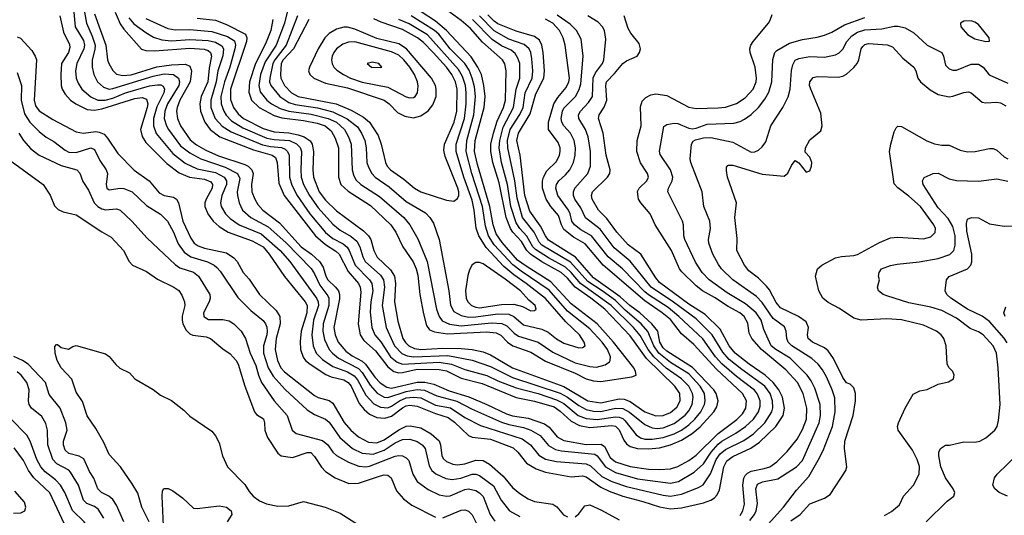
# Model space of a CAD drawing. Header units: inches. Extents: x 1308407 to 1441228, y 959628 to 1036311.
# Tile 362 of 656: x 1364263 to 1369630, y 996325 to 999028. Entities that reach past the tile are written whole.
import ezdxf

# ---------------------------------------------------------------- set-up
doc = ezdxf.new("R2010")
doc.units = ezdxf.units.IN
doc.header["$MEASUREMENT"] = 0
doc.layers.add('B3969', color=7, linetype='Continuous')

msp = doc.modelspace()

# ---------------------------------------------------------------- linework, layer by layer
at = {"layer": 'B3969', "color": 5}
for points, elevation in [([(1364608.4, 999110), (1364626.3, 999010), (1364658.3, 998938.3), (1364673.8, 998890), (1364673.5, 998866.5), (1364657.9, 998810), (1364658.5, 998770), (1364666.3, 998730), (1364686.7, 998690), (1364719.8, 998659.8), (1364750, 998650.1), (1364770, 998653.1), (1364990, 998720.2), (1365050, 998733.1), (1365102.3, 998730), (1365129.5, 998710), (1365133.6, 998690), (1365129.7, 998670), (1365069.5, 998570), (1365053.3, 998530), (1365051.1, 998490), (1365062.8, 998450), (1365073.5, 998430), (1365140.3, 998340.3), (1365190, 998301.1), (1365249.6, 998269.6), (1365383.4, 998223.4), (1365449.8, 998189.8), (1365462.8, 998162.8), (1365449, 998090), (1365449.7, 998069.7), (1365458.6, 998030), (1365477.9, 997990), (1365523, 997950), (1365618.3, 997898.3), (1365712.9, 997812.9), (1365851, 997671), (1365870, 997641.5), (1365899.4, 997579.4), (1365942.7, 997522.7), (1365948.7, 997508.7), (1365947.7, 997470), (1365917.4, 997370), (1365915.1, 997330), (1365924.4, 997284.4), (1365949.7, 997230), (1365968.4, 997208.4), (1366001.5, 997181.5), (1366110, 997125.1), (1366130, 997104.4), (1366173.8, 997033.8), (1366211.7, 996991.7), (1366249.4, 996969.4), (1366270, 996966.7), (1366370, 997000.5), (1366430, 997010.8), (1366470, 997008.1), (1366536.5, 996976.5), (1366646.6, 996946.6), (1366725.2, 996905.2), (1366890, 996832.8), (1366930, 996820.1), (1367010, 996804), (1367049.1, 996789.1), (1367100.8, 996760.8), (1367146.2, 996706.2), (1367183.7, 996683.7), (1367216.4, 996676.4), (1367397.5, 996657.5), (1367411.7, 996650), (1367456, 996590), (1367510, 996558.6), (1367630, 996524), (1367810, 996500.8), (1367855, 996510), (1367939.4, 996560.6), (1367990, 996605.4), (1368032.1, 996670), (1368070, 996712.7), (1368090.8, 996730), (1368167.3, 996772.7), (1368219.9, 996810), (1368262.7, 996850), (1368289.9, 996890.1), (1368299.1, 996920.9), (1368298.7, 996950), (1368285.5, 996985.5), (1368268, 997008), (1368170, 997081.2), (1368090, 997151.7), (1368055, 997190), (1367987, 997287), (1367855.6, 997410), (1367797.7, 997457.7), (1367690, 997527.3), (1367670, 997544.5), (1367548.8, 997668.8), (1367470, 997734.6), (1367380.1, 997850), (1367322.2, 997882.2), (1367286.4, 997910), (1367272.1, 997930), (1367264, 997970), (1367255, 997990), (1367197.1, 998070), (1367184.7, 998110), (1367188.5, 998130), (1367202, 998150), (1367238.3, 998181.7), (1367261.9, 998210), (1367281.7, 998250), (1367291.2, 998290), (1367292.8, 998330), (1367286, 998370), (1367265, 998410), (1367228.5, 998450), (1367217.6, 998470), (1367214.8, 998490), (1367222.3, 998530), (1367230, 998545.1), (1367293.1, 998610), (1367312.7, 998647.3), (1367321.1, 998678.9), (1367335.3, 998830), (1367322.9, 998922.9), (1367297.7, 998970), (1367263.6, 999003.6), (1367193.6, 999053.6)], 3160), ([(1365230, 999036.5), (1365330, 999025.7), (1365390, 999002.4), (1365493.2, 998950), (1365501.5, 998930), (1365499.4, 998910), (1365412.8, 998650), (1365413, 998593), (1365428.2, 998550), (1365454.6, 998514.6), (1365482.6, 998490), (1365590, 998435.5), (1365650, 998415.7), (1365730, 998411.5), (1365781, 998401), (1365814.4, 998390), (1365846.9, 998366.9), (1365856.6, 998350), (1365863.9, 998310), (1365861.5, 998210), (1365865.1, 998170), (1365896.2, 998090), (1365930, 998044), (1365990, 997984.9), (1366136.5, 997876.5), (1366165.2, 997850), (1366177.9, 997830), (1366194.2, 997770), (1366212.3, 997732.3), (1366283.5, 997663.5), (1366305.7, 997630), (1366311, 997590), (1366306.9, 997490), (1366323.9, 997383.9), (1366351.8, 997290), (1366366.7, 997266.7), (1366384.2, 997250), (1366415.1, 997235.1), (1366449, 997229.1), (1366570, 997235.6), (1366670, 997234.7), (1366730, 997229.8), (1366790, 997215.7), (1366830, 997199.4), (1366950.1, 997130), (1367230, 997026.6), (1367360.1, 996950), (1367430, 996937.5), (1367530, 996959.3), (1367557.5, 996957.5), (1367590, 996946.4), (1367670, 996890.1), (1367730, 996868), (1367770, 996868.6), (1367810, 996885.3), (1367845.7, 996914.3), (1367863.8, 996950), (1367861.4, 996990), (1367835, 997030), (1367680.5, 997180.5), (1367590, 997303.6), (1367451.9, 997450), (1367376.3, 997510), (1367290, 997569.3), (1367250, 997618.2), (1367213.7, 997650), (1367110, 997708.3), (1367047.7, 997750), (1367026.8, 997770), (1366997.6, 997817.6), (1366950.5, 997870), (1366938, 997890), (1366915.3, 997950), (1366877.5, 998137.5), (1366842.8, 998250), (1366830.4, 998310), (1366831.6, 998350), (1366845.4, 998410), (1366865.9, 998474.1), (1366899.8, 998550), (1366910.5, 998590), (1366914.5, 998750), (1366907.6, 998787.6), (1366894.5, 998810), (1366785.6, 998905.6), (1366719.7, 998979.7), (1366670, 999024.3), (1366570, 999096.5)], 3280), ([(1364482.3, 999050), (1364501.1, 998961.1), (1364533.7, 998893.7), (1364536.2, 998876.2), (1364528.8, 998850), (1364491.7, 998790), (1364486.9, 998730), (1364489.7, 998669.7), (1364494.1, 998650), (1364510, 998621.2), (1364540.4, 998590), (1364568.8, 998570), (1364630, 998537.9), (1364670, 998534.9), (1364710, 998542.7), (1364890, 998599.1), (1364930, 998603.5), (1364954.1, 998594.1), (1364961.1, 998570), (1364958.6, 998550), (1364921.3, 998430), (1364930.7, 998390.7), (1364950, 998358.1), (1365064.4, 998244.4), (1365132.2, 998192.2), (1365189.2, 998170), (1365270, 998158.9), (1365304.6, 998144.6), (1365314.7, 998130), (1365312.3, 998110), (1365279.3, 998050), (1365271.7, 998030), (1365271.8, 998010), (1365289.2, 997970), (1365317.7, 997930), (1365350, 997899.9), (1365399.8, 997870), (1365530, 997822.3), (1365590.1, 997790), (1365623.4, 997750), (1365706.7, 997626.7), (1365819.7, 997490), (1365829.2, 997469.2), (1365829, 997430), (1365797.6, 997330), (1365792.4, 997272.4), (1365794.6, 997230), (1365807.8, 997187.8), (1365821.3, 997170), (1365845.5, 997150), (1365932.5, 997092.5), (1365960.9, 997080.9), (1366030, 997063.8), (1366053.4, 997050), (1366070.6, 997030), (1366114, 996934), (1366141.1, 996901.1), (1366170, 996877.2), (1366210, 996858.4), (1366254.2, 996854.2), (1366290, 996865.3), (1366350, 996911.6), (1366370, 996921.3), (1366390, 996925), (1366430, 996920.7), (1366530, 996880), (1366598.3, 996858.3), (1366633.2, 996833.2), (1366710, 996760.4), (1366730, 996750.1), (1366830, 996740.2), (1366952.4, 996692.4), (1366979.1, 996670), (1367025.1, 996610), (1367078.6, 996578.6), (1367130, 996560.6), (1367250, 996538.5), (1367270, 996535.4), (1367330, 996539.2), (1367350, 996534.1), (1367430, 996478.1), (1367475.7, 996455.7), (1367550, 996429.2), (1367659.9, 996399.9), (1367750, 996370.1), (1367810, 996360.6), (1367870, 996365.4), (1367990, 996393), (1368030, 996406.9), (1368050, 996420.4), (1368064.3, 996435.7), (1368077, 996463), (1368101, 996590), (1368118.4, 996621.6), (1368150, 996644.8), (1368248.9, 996691.1), (1368296.2, 996723.8), (1368385.2, 996810), (1368424.1, 996870), (1368432, 996910), (1368420.6, 996970), (1368400.8, 997010), (1368369.7, 997049.7), (1368326.6, 997090), (1368239.3, 997150), (1368162.2, 997210), (1368130.5, 997250), (1368080.8, 997340.8), (1368000, 997420), (1367910, 997477.1), (1367750, 997595.3), (1367730, 997619.6), (1367648.4, 997748.4), (1367580.2, 997800.2), (1367517.2, 997870), (1367463.6, 997943.6), (1367419, 997990), (1367384, 998050), (1367379.6, 998070), (1367385.6, 998090), (1367468, 998170), (1367479, 998190), (1367482.3, 998210), (1367460.1, 998290), (1367443.2, 998410), (1367417.7, 998490), (1367421.1, 998510), (1367449.3, 998550.7), (1367462.9, 998590), (1367457.9, 998670), (1367462.5, 998690), (1367505.8, 998734.2), (1367550, 998789.5), (1367570, 998804.3), (1367628.2, 998830), (1367642.3, 998850), (1367647.3, 998870), (1367639.2, 998899.2), (1367594.3, 998954.3), (1367580.2, 998980.2), (1367557.8, 999050)], 3120), ([(1364559, 999070), (1364565.3, 998990), (1364610, 998915), (1364616.3, 998890), (1364612.4, 998870), (1364573.6, 998790), (1364566.7, 998750), (1364571, 998710), (1364581.6, 998681.6), (1364601, 998650), (1364650, 998607.5), (1364689.5, 998589.5), (1364729.8, 998589.8), (1364770, 998601), (1364840.5, 998630), (1364970, 998667.6), (1365013.6, 998673.6), (1365032.1, 998672.1), (1365045.3, 998665.3), (1365053.2, 998650), (1365048.2, 998630), (1365010, 998553.6), (1364993, 998490), (1364992.8, 998450), (1365007.7, 998407.7), (1365098.7, 998298.7), (1365165.9, 998245.9), (1365230, 998215.6), (1365330, 998195.2), (1365377.1, 998170), (1365390.8, 998150), (1365390.4, 998130), (1365365.7, 998070), (1365356.8, 998030), (1365360.6, 998010), (1365384.3, 997970), (1365410, 997943.3), (1365459.8, 997910), (1365579.8, 997859.8), (1365683.7, 997770), (1365735.3, 997710), (1365880.9, 997510), (1365889.7, 997490), (1365892.1, 997470), (1365864.8, 997390), (1365854.7, 997310), (1365861.9, 997250), (1365878.8, 997210), (1365914.5, 997174.5), (1365970, 997136.5), (1366050, 997106.6), (1366085.6, 997085.6), (1366104.1, 997064.1), (1366150, 996979.6), (1366193.4, 996933.4), (1366230, 996914.3), (1366270, 996911.9), (1366290, 996919.8), (1366333.7, 996950), (1366370, 996965), (1366410, 996969.2), (1366450, 996964.7), (1366530, 996925.5), (1366610.7, 996910.7), (1366690, 996858.3), (1366774.1, 996814.1), (1367001.4, 996741.4), (1367047.3, 996710), (1367092.6, 996652.6), (1367130, 996631.9), (1367190, 996619.1), (1367350, 996605.4), (1367374.9, 996594.9), (1367436.5, 996536.5), (1367490, 996508.3), (1367570, 996481.1), (1367770, 996434.9), (1367810, 996429.4), (1367870, 996439.3), (1367963.9, 996476.1), (1367988.2, 996491.8), (1368028.9, 996551.1), (1368060.3, 996630), (1368080.6, 996659.4), (1368110, 996683.4), (1368210, 996733.2), (1368263.2, 996770), (1368324.9, 996830), (1368363.3, 996890), (1368368.4, 996911.6), (1368366.7, 996950), (1368353.4, 996990), (1368325.1, 997030), (1368199.6, 997119.6), (1368130, 997175.4), (1368095.3, 997215.3), (1368038.1, 997310), (1367950, 997396.4), (1367827.3, 997487.3), (1367705.6, 997570), (1367590.2, 997710.2), (1367503.8, 997783.8), (1367426.5, 997886.5), (1367347.1, 997947.1), (1367321.6, 998001.6), (1367289.9, 998050), (1367282.4, 998070), (1367282, 998090), (1367289.9, 998110), (1367360.8, 998190), (1367373.8, 998230), (1367375.3, 998310), (1367361.8, 998390), (1367346.7, 998430), (1367310.4, 998490), (1367309.9, 998510), (1367319.6, 998530), (1367363.7, 998576.3), (1367384.6, 998610), (1367388.5, 998711.5), (1367401.2, 998738.8), (1367439, 998790), (1367446.5, 998810), (1367457.7, 998922.3), (1367450.5, 998970), (1367440.6, 998990), (1367415.6, 999015.6), (1367360.3, 999050)], 3140), ([(1364670, 999060.6), (1364733.1, 998890), (1364741.5, 998810), (1364748.6, 998790), (1364770.5, 998750.5), (1364791.6, 998731.6), (1364824.5, 998724.5), (1364870, 998727.9), (1365010, 998771.1), (1365090, 998782.7), (1365166.5, 998786.5), (1365190, 998775.3), (1365199.2, 998750), (1365193.1, 998690), (1365136.2, 998590), (1365121.2, 998550), (1365118.5, 998530), (1365123.4, 998490), (1365140.3, 998450), (1365192.6, 998372.6), (1365226.2, 998346.2), (1365277.2, 998317.2), (1365346.2, 998286.2), (1365490, 998237.7), (1365508.4, 998228.4), (1365529.2, 998210), (1365535.2, 998190), (1365526.1, 998130), (1365528.9, 998090), (1365543.9, 998050), (1365561, 998021), (1365588.5, 997990), (1365679.5, 997919.5), (1365797.7, 997790), (1365854.2, 997750), (1365897.3, 997710), (1365917.8, 997677.8), (1365932.1, 997630), (1365942.6, 997610), (1365985.1, 997570), (1366000.1, 997550), (1366006.3, 997530), (1366005.7, 997505.7), (1365975.8, 997350), (1365982.3, 997310), (1365999.2, 997270), (1366040.6, 997220.6), (1366075.3, 997195.3), (1366130, 997165.7), (1366148.5, 997150), (1366198.6, 997078.6), (1366228, 997048), (1366264, 997024), (1366290, 997018.2), (1366430, 997050.6), (1366471.6, 997051.6), (1366520.8, 997040.8), (1366604.5, 997004.5), (1366710.6, 996970.6), (1366810, 996929.5), (1366917.4, 996877.4), (1366950, 996868), (1367034.7, 996854.7), (1367124, 996824), (1367150, 996805.7), (1367192.9, 996752.9), (1367230, 996732), (1367350, 996711.9), (1367433.1, 996713.1), (1367450, 996700.9), (1367480.9, 996640.9), (1367510, 996616.5), (1367590, 996590.3), (1367690, 996575.9), (1367750, 996573.9), (1367810, 996578.9), (1367850, 996590.9), (1367910, 996623.4), (1367950, 996652.4), (1368070, 996770.4), (1368172.6, 996847.4), (1368202.2, 996877.8), (1368222.1, 996910), (1368225.2, 996950), (1368203.3, 996990), (1368061.2, 997121.2), (1367937.2, 997257.2), (1367870, 997314.8), (1367810, 997392.1), (1367765.7, 997430), (1367670, 997495), (1367444.4, 997690), (1367345.8, 997805.8), (1367282.3, 997842.3), (1367230, 997883.9), (1367216.1, 997910), (1367200.2, 997960.2), (1367158.2, 998010), (1367132, 998050), (1367113.1, 998110), (1367112.2, 998147.8), (1367117.6, 998170), (1367136.7, 998203.3), (1367190, 998255.4), (1367206.2, 998290), (1367209.9, 998310), (1367209, 998330), (1367198.6, 998358.6), (1367145.7, 998430), (1367145.2, 998470), (1367174.1, 998570), (1367195.7, 998604.3), (1367241.9, 998658.1), (1367256.8, 998690), (1367259.8, 998710), (1367237.1, 998890), (1367225.5, 998930), (1367206.1, 998970), (1367170, 999008.7), (1367130, 999031.5)], 3180), ([(1364782.6, 999070), (1364810, 999006), (1364830, 998976.3), (1364927.6, 998867.6), (1364950, 998859.9), (1364999.1, 998859.1), (1365190, 998873.6), (1365268, 998868), (1365290, 998860.4), (1365302.8, 998850), (1365308.1, 998830), (1365295.4, 998764.6), (1365288, 998690), (1365251.8, 998610), (1365244.6, 998570), (1365248.5, 998530), (1365272.4, 998470), (1365301.7, 998430), (1365353.5, 998390), (1365538, 998318), (1365639.3, 998290), (1365657, 998277), (1365666.3, 998250), (1365675.8, 998135.8), (1365704.2, 998070), (1365875.4, 997850), (1365930, 997801.1), (1365986.4, 997766.4), (1366004.3, 997750), (1366054.4, 997654.4), (1366110.1, 997590), (1366119.1, 997570), (1366122.4, 997542.4), (1366108, 997370), (1366118.4, 997310), (1366138.7, 997278.7), (1366202.2, 997222.2), (1366270, 997134.2), (1366303.1, 997110), (1366330, 997102.7), (1366350, 997103.4), (1366430, 997122.4), (1366550, 997121), (1366590, 997113.2), (1366670, 997073.6), (1366783.1, 997043.1), (1366970, 996967.4), (1367070, 996947.3), (1367175.9, 996915.9), (1367210, 996893.7), (1367270, 996837.6), (1367314.6, 996814.6), (1367370, 996803.4), (1367490, 996815.3), (1367510, 996811.2), (1367530.6, 996790.6), (1367555.5, 996735.5), (1367570, 996714.7), (1367590, 996700.8), (1367630, 996688.9), (1367690, 996686.8), (1367750, 996693.2), (1367810, 996709.2), (1367870, 996734.4), (1367928.8, 996771.3), (1367972.2, 996807.8), (1368046.4, 996890), (1368062.7, 996917.3), (1368069.9, 996950), (1368059.1, 996990), (1368047.5, 997010), (1367930, 997131.2), (1367790, 997220.2), (1367770, 997237.4), (1367753, 997270), (1367741.1, 997330), (1367708.2, 997370), (1367643.9, 997430), (1367589.2, 997469.2), (1367536.9, 997516.9), (1367390, 997620.7), (1367292.9, 997732.9), (1367145.8, 997825.8), (1367128.6, 997848.6), (1367102.3, 997902.3), (1367042.9, 997982.9), (1367016.9, 998070), (1366990.3, 998290), (1366973.7, 998370), (1366982.5, 998410), (1367045.2, 998514.8), (1367075.9, 998624.1), (1367120.9, 998710), (1367124.5, 998750), (1367115.9, 998850), (1367108.5, 998890), (1367095.8, 998915.8), (1367070, 998937.3), (1366970, 998964.8), (1366870, 999006.3), (1366850, 999019.7), (1366814.8, 999054.8)], 3220), ([(1364857.7, 999037.7), (1364885.8, 999005.8), (1364950, 998959), (1364992.5, 998932.5), (1365037.5, 998917.5), (1365090, 998913.2), (1365190, 998919.6), (1365290, 998914.5), (1365330, 998905.5), (1365365, 998885), (1365373.6, 998870), (1365370.4, 998830.4), (1365343.9, 998750), (1365333.6, 998690), (1365304.2, 998590), (1365305.8, 998550), (1365329.4, 998490), (1365366.9, 998446.9), (1365416.2, 998416.2), (1365586.3, 998346.3), (1365630, 998336.7), (1365690.8, 998330.8), (1365710, 998322.5), (1365723.6, 998310), (1365731.1, 998290), (1365733.9, 998170), (1365746.5, 998126.5), (1365775.2, 998070), (1365844.6, 997970), (1365930, 997867.3), (1365970, 997834.3), (1366026.1, 997806.1), (1366048.1, 997788.1), (1366059.7, 997770), (1366091.4, 997690), (1366169.7, 997610), (1366182.4, 997590), (1366187.4, 997550), (1366176.6, 997490), (1366173.2, 997433.2), (1366182.7, 997350), (1366199.2, 997310), (1366231.1, 997271.1), (1366284.4, 997190), (1366319.8, 997159.8), (1366350, 997148.4), (1366550, 997159.6), (1366617.6, 997150), (1366690, 997119.9), (1366810, 997087.8), (1366870, 997058.8), (1366970, 997019.9), (1367090, 996989.3), (1367190, 996955.5), (1367230, 996934.1), (1367307.1, 996870), (1367350, 996852.5), (1367410, 996846.9), (1367510, 996862.1), (1367530, 996860.6), (1367550, 996852.1), (1367561.7, 996841.7), (1367622.9, 996762.9), (1367646.7, 996746.7), (1367670, 996740.5), (1367710, 996740.1), (1367770, 996748.8), (1367830, 996768.3), (1367870, 996789.2), (1367910, 996818.1), (1367944, 996850), (1367975.5, 996890), (1367996, 996930), (1368000.4, 996950), (1367996.2, 996990), (1367972.3, 997030), (1367910, 997096.2), (1367810, 997157.6), (1367747, 997210), (1367719.3, 997250), (1367686.5, 997326.5), (1367650, 997369.3), (1367563.5, 997443.5), (1367510, 997496.8), (1367438.7, 997550), (1367359.9, 997599.9), (1367265.2, 997705.2), (1367110, 997798.2), (1367094.9, 997814.9), (1367066.7, 997870), (1367004.4, 997950), (1366974.6, 998054.6), (1366961.9, 998150), (1366923.4, 998330), (1366921.6, 998370), (1366937.1, 998430), (1366988.6, 998511.4), (1367007.3, 998550), (1367019.1, 998630), (1367056.5, 998710), (1367060.8, 998750), (1367055.3, 998815.3), (1367049.9, 998849.9), (1367039.9, 998870), (1367012.5, 998892.5), (1366930, 998922.6), (1366850, 998968.3), (1366770, 999048.7)], 3240), ([(1365643.6, 999030), (1365631.8, 998970), (1365602.7, 998897.3), (1365548.6, 998790), (1365515.6, 998690), (1365512.2, 998632.2), (1365527.2, 998590), (1365568.5, 998548.5), (1365650, 998505.6), (1365692.8, 998492.8), (1365810, 998478.3), (1365884.1, 998464.1), (1365928.4, 998448.4), (1365961.3, 998421.3), (1365982.8, 998382.8), (1366000.6, 998330), (1366001.5, 998170), (1366013.7, 998130), (1366052.8, 998092.8), (1366174.5, 998014.5), (1366285.8, 997910), (1366313.9, 997870), (1366352.1, 997790), (1366408, 997708), (1366424.6, 997670), (1366433.8, 997633.8), (1366443.9, 997530), (1366463.9, 997423.9), (1366480.8, 997360.8), (1366496.5, 997336.5), (1366524.9, 997324.9), (1366595.3, 997315.3), (1366810, 997324.8), (1366860.3, 997320.3), (1366886.5, 997306.5), (1366922.7, 997270), (1366951.4, 997250), (1367050, 997214.9), (1367130, 997165.5), (1367290, 997100.3), (1367350, 997070.1), (1367390, 997057.5), (1367430, 997055.5), (1367599.4, 997080.7), (1367622.7, 997090), (1367620.5, 997110), (1367610.3, 997130), (1367500.1, 997270), (1367410.9, 997370), (1367270, 997478.9), (1367157.8, 997597.8), (1367022.9, 997682.9), (1366976.8, 997716.8), (1366892.6, 997812.6), (1366860.7, 997860.7), (1366843.4, 997910), (1366826.4, 998010), (1366758.1, 998238.1), (1366742.1, 998310), (1366745.3, 998370), (1366795.1, 998550), (1366800.8, 998610), (1366793.9, 998670), (1366779.9, 998730), (1366761, 998770), (1366724.9, 998824.9), (1366590.3, 998970), (1366530, 999019.8), (1366450.9, 999070.9)], 3320), ([(1365720.4, 999070), (1365705.6, 999010), (1365660.6, 998890), (1365600.9, 998799.1), (1365575.8, 998730), (1365566.2, 998670), (1365574.1, 998634.1), (1365610, 998589.3), (1365634.8, 998570), (1365683.7, 998543.7), (1365730, 998528.6), (1365852.2, 998512.2), (1365944.8, 998490), (1365989.1, 998469.1), (1366034, 998430), (1366055.7, 998390), (1366069.3, 998350), (1366075.8, 998210), (1366081.9, 998181.9), (1366095.5, 998155.5), (1366122.4, 998130), (1366223.7, 998063.7), (1366357, 997950), (1366389, 997910), (1366433.5, 997833.5), (1366484.2, 997710), (1366535.2, 997450), (1366549.2, 997410), (1366566.4, 997386.4), (1366606.5, 997366.5), (1366670, 997358.7), (1366834.3, 997374.3), (1366891.7, 997371.7), (1366919, 997359), (1366958.7, 997318.7), (1366982.8, 997302.8), (1367089.3, 997269.3), (1367170, 997214.4), (1367290, 997156.5), (1367370, 997135.7), (1367406.5, 997133.5), (1367454.3, 997145.7), (1367477.5, 997162.5), (1367482.3, 997170), (1367483.2, 997190), (1367467.8, 997230), (1367437.7, 997270), (1367370, 997341.8), (1367250, 997438.9), (1367150, 997552.8), (1366996, 997656), (1366951.3, 997691.3), (1366850, 997799.5), (1366818.7, 997850), (1366801.7, 997901.7), (1366785.3, 998010), (1366727.8, 998190), (1366696.1, 998310), (1366700.3, 998370), (1366738.7, 998510), (1366747.5, 998610), (1366742.2, 998662.2), (1366730.2, 998710), (1366712.4, 998752.4), (1366688.6, 998788.6), (1366610, 998869.6), (1366548.5, 998948.5), (1366525, 998970), (1366397.2, 999050)], 3340), ([(1365777.5, 999050), (1365714.7, 998890), (1365653.2, 998810), (1365643.2, 998790), (1365625.8, 998710), (1365625.6, 998690), (1365632, 998670), (1365681, 998610), (1365730, 998576.8), (1365765.2, 998565.2), (1365886.7, 998546.7), (1365970, 998525.5), (1366048.2, 998488.2), (1366103.7, 998443.7), (1366126.5, 998410), (1366143.5, 998370), (1366150.9, 998330), (1366155.8, 998250), (1366163.7, 998223.7), (1366182.3, 998190), (1366201.1, 998170), (1366276.6, 998116.6), (1366370, 998035.8), (1366474.6, 997974.6), (1366498.6, 997950), (1366518, 997918), (1366550.1, 997830.1), (1366601.9, 997550), (1366611.6, 997471.6), (1366630, 997436.1), (1366670, 997413.9), (1366710, 997405.4), (1366750, 997406.9), (1366870, 997424.5), (1366930, 997421.2), (1366956.1, 997410), (1367010, 997364.2), (1367110, 997339.3), (1367144.6, 997324.6), (1367190, 997287.3), (1367230, 997263.6), (1367310, 997238.9), (1367330, 997239.6), (1367346, 997250), (1367339.4, 997270), (1367313.7, 997310), (1367240.5, 997380.5), (1367130, 997507.1), (1367023.3, 997590), (1366955.7, 997635.7), (1366902.2, 997682.2), (1366806.1, 997786.1), (1366765.5, 997850), (1366751.7, 997891.7), (1366741.2, 997990), (1366730, 998044.1), (1366684.7, 998170), (1366641.6, 998310), (1366642, 998350), (1366688.3, 998490), (1366697.2, 998570), (1366697.4, 998630), (1366692.3, 998670), (1366677.5, 998717.5), (1366655.8, 998755.8), (1366486.5, 998946.5), (1366385.8, 999005.8), (1366330, 999030.2)], 3360), ([(1368190, 996323.1), (1368205.4, 996350), (1368213.9, 996386.1), (1368204.6, 996490), (1368210, 996527.8), (1368217.8, 996542.2), (1368230, 996555.2), (1368250, 996565), (1368320.8, 996579.2), (1368351.4, 996590), (1368390, 996616.9), (1368446.7, 996673.3), (1368500.2, 996739.8), (1368530, 996792.6), (1368551.4, 996850), (1368553.9, 996910), (1368533.1, 996990), (1368502.5, 997050), (1368438.7, 997118.7), (1368305.8, 997230), (1368253.7, 997290), (1368238.8, 997318.8), (1368232.8, 997372.8), (1368212.9, 997410), (1368189.3, 997430), (1368124, 997464), (1368050, 997513.4), (1367984.3, 997550), (1367950, 997577), (1367872.4, 997652.4), (1367859.9, 997670), (1367816.4, 997770), (1367727.1, 997910), (1367699.5, 997970), (1367648.2, 998030), (1367636.5, 998050), (1367630, 998090.3), (1367639.1, 998110), (1367681.8, 998150), (1367690.6, 998170), (1367684.5, 998190), (1367647.3, 998247.3), (1367626.9, 998310), (1367629.6, 998370), (1367650.4, 998449.6), (1367647.6, 998552.4), (1367656.6, 998583.4), (1367676.2, 998603.8), (1367702.5, 998617.5), (1367730, 998623.3), (1367790, 998614.9), (1367910, 998551.7), (1367950, 998544.2), (1368070, 998546.9), (1368110, 998551.9), (1368170, 998571.4), (1368217.8, 998602.2), (1368260.4, 998650), (1368277.6, 998690), (1368279.6, 998710), (1368272.7, 998770), (1368244.5, 998850), (1368242.6, 998870), (1368248.2, 998890), (1368260.7, 998910), (1368345.4, 999010), (1368354.1, 999025.9), (1368363.9, 999056.1)], 3080), ([(1368242.7, 996297.3), (1368269.2, 996330), (1368278.1, 996350), (1368285.1, 996390), (1368275, 996470), (1368285.1, 996494.9), (1368312.6, 996507.4), (1368396.3, 996523.7), (1368497.3, 996590), (1368530, 996624.1), (1368620.3, 996830), (1368628.4, 996870), (1368625.9, 996930), (1368597.5, 997017.5), (1368578.1, 997058.1), (1368556.4, 997090), (1368462.6, 997182.6), (1368384.3, 997230), (1368359.9, 997250), (1368318.5, 997338.5), (1368304.8, 997390), (1368277.6, 997430), (1368218.5, 997478.5), (1368118.7, 997538.7), (1368021.7, 997610), (1367983.6, 997650), (1367946, 997706), (1367888.3, 997830), (1367882.7, 997850), (1367881, 997910), (1367875.7, 997930), (1367795.9, 998090), (1367799.1, 998110), (1367819.2, 998150), (1367822.6, 998170), (1367809.9, 998210), (1367753.6, 998293.6), (1367751.2, 998311.2), (1367774.3, 998445.7), (1367790, 998457.4), (1367830, 998464.1), (1367850, 998461.6), (1367910, 998437), (1367930, 998433.6), (1367950, 998436.1), (1368010, 998459.1), (1368156.2, 998463.8), (1368190, 998473.2), (1368214.1, 998485.9), (1368250, 998511.5), (1368290, 998550.1), (1368325.6, 998594.4), (1368346.6, 998633.4), (1368363.3, 998690), (1368368.4, 998811.6), (1368379.8, 998850), (1368390, 998860.9), (1368459.2, 998900.8), (1368530, 998921), (1368610, 998933.1), (1368650, 998944.7), (1368690, 998960.1), (1368759.7, 999000.3), (1368870, 999039.4)], 3060), ([(1364950, 999034.9), (1365070, 998979.9), (1365110, 998972.7), (1365190, 998974.5), (1365310, 998963.5), (1365396.6, 998936.6), (1365433.5, 998913.5), (1365439.6, 998890), (1365435.8, 998870), (1365408.4, 998770), (1365378.8, 998690), (1365360.2, 998610), (1365361.2, 998570), (1365375.1, 998530), (1365388.2, 998508.2), (1365417, 998477), (1365478.7, 998438.7), (1365610, 998382.6), (1365650, 998375), (1365733, 998370), (1365771.8, 998351.8), (1365791.5, 998331.5), (1365798.3, 998310), (1365794.7, 998210), (1365797.6, 998170), (1365809.4, 998129.4), (1365842.5, 998070), (1365890, 998002.4), (1365970, 997913.3), (1366010, 997880.5), (1366070, 997846.4), (1366099.9, 997819.9), (1366117.9, 997790), (1366133.9, 997733.9), (1366146.4, 997710), (1366230, 997634.8), (1366245.9, 997610), (1366251.2, 997570), (1366239.6, 997470), (1366260.1, 997350), (1366306.5, 997250), (1366346.8, 997206.8), (1366374.3, 997194.3), (1366409.5, 997189.5), (1366596.5, 997196.5), (1366730, 997171.9), (1366830, 997135.9), (1366950, 997076.5), (1367210, 996990.7), (1367250, 996970), (1367310, 996923.3), (1367350, 996901.9), (1367390, 996892.9), (1367430, 996891), (1367510, 996908.9), (1367550, 996907.5), (1367587.1, 996887.1), (1367670, 996820.3), (1367710, 996801.3), (1367738.3, 996798.3), (1367770, 996801.4), (1367830, 996824.8), (1367889.8, 996870.2), (1367910, 996895), (1367928.9, 996930), (1367934.6, 996970), (1367930.6, 996990), (1367910.3, 997030), (1367869.9, 997070), (1367786.5, 997126.5), (1367719.2, 997190), (1367688.7, 997230), (1367645.3, 997305.3), (1367608.6, 997348.6), (1367487.9, 997470), (1367319.3, 997590), (1367269.5, 997649.5), (1367238.2, 997678.2), (1367144.8, 997730), (1367075.2, 997775.2), (1367060.7, 997790), (1367028.2, 997848.2), (1366989.4, 997890), (1366970, 997919.7), (1366941.1, 998010), (1366921.9, 998130), (1366890, 998250), (1366876.9, 998330), (1366879.6, 998370), (1366898, 998442), (1366954.9, 998550), (1366968.6, 998650), (1366988.5, 998710), (1366988.4, 998790), (1366978.8, 998818.8), (1366963.7, 998843.7), (1366942, 998862), (1366890, 998885.5), (1366839.3, 998919.3), (1366731.6, 999030)], 3260), ([(1365839.1, 999030), (1365755.9, 998870), (1365699.2, 998810), (1365688.4, 998790), (1365683.8, 998730), (1365686.6, 998710), (1365707.3, 998670), (1365744.8, 998630), (1365781.6, 998610), (1365988.5, 998568.5), (1366070, 998534.3), (1366137.3, 998497.3), (1366169.6, 998469.6), (1366217.2, 998397.2), (1366233.3, 998350), (1366256.4, 998250), (1366266.3, 998230), (1366284.4, 998210), (1366357.8, 998157.8), (1366415.4, 998110), (1366449.1, 998090), (1366590, 998043.2), (1366630, 998039.1), (1366650, 998052), (1366656.2, 998070), (1366656.3, 998090), (1366652, 998110), (1366582.7, 998282.7), (1366575.7, 998315.7), (1366578.9, 998350), (1366631.8, 998470), (1366645.5, 998530), (1366647.7, 998650), (1366637.7, 998690), (1366618.4, 998730), (1366589.4, 998769.3), (1366517.2, 998850), (1366464.3, 998904.3), (1366431.5, 998930), (1366350, 998974.2), (1366234.1, 999014.1), (1366193.5, 999033.5)], 3380), ([(1368343, 996277), (1368425.9, 996370), (1368497.2, 996462.8), (1368564.3, 996535.7), (1368615.1, 996624.9), (1368641.9, 996678.1), (1368694, 996810), (1368708.1, 996890), (1368706.3, 996966.3), (1368692.1, 997010), (1368660.5, 997080.5), (1368639.2, 997119.2), (1368615, 997150), (1368580.9, 997180.9), (1368471.8, 997250), (1368452.3, 997270), (1368443.8, 997290), (1368441.4, 997330), (1368432.4, 997352.4), (1368370, 997398.5), (1368310, 997485.6), (1368279, 997519), (1368151.2, 997610), (1368088.9, 997668.9), (1368072, 997692), (1368041.9, 997750), (1368019.5, 997810), (1368017, 997830), (1368029.1, 997890), (1368024.9, 997930), (1367992.9, 998010), (1367982.5, 998090), (1367921.1, 998250), (1367918.5, 998270), (1367925.9, 998350), (1367934.4, 998365.6), (1367946.5, 998373.5), (1367990, 998384.4), (1368030, 998385.1), (1368150, 998359.6), (1368250, 998305.2), (1368270, 998306.9), (1368290, 998317.3), (1368310, 998334.3), (1368330, 998361.3), (1368357.7, 998450), (1368422.5, 998550), (1368452.4, 998607.6), (1368462.4, 998650), (1368469.4, 998750.6), (1368477.3, 998782.7), (1368490, 998808.1), (1368510, 998816.5), (1368570, 998827.5), (1368650, 998824), (1368710, 998836.6), (1368730, 998847.8), (1368750, 998867.3), (1368772.6, 998910), (1368799.3, 998940.7), (1368830, 998959.6), (1368870, 998972.4), (1368961.9, 998978.1), (1369030, 998992.6), (1369052.4, 998992.4), (1369090, 998983.4), (1369136.1, 998956.1), (1369210, 998890.2), (1369288.8, 998850), (1369299.2, 998830), (1369310, 998780.5), (1369330, 998759.6), (1369350, 998752.4), (1369370, 998753), (1369450, 998786.1), (1369490, 998786), (1369514.9, 998770), (1369547, 998727), (1369650, 998681.3)], 3040), ([(1364250, 998935.1), (1364267.3, 998927.3), (1364330, 998860.2), (1364348.2, 998830), (1364354.6, 998810), (1364341.6, 998590), (1364350, 998559), (1364370, 998532), (1364443.2, 998483.2), (1364570, 998417.1), (1364610, 998410.1), (1364677.5, 998417.5), (1364695.5, 998415.5), (1364723.2, 998403.2), (1364742.2, 998382.2), (1364798.5, 998298.5), (1364887.1, 998207.1), (1364968.5, 998148.5), (1365023.2, 998083.2), (1365050, 998070.1), (1365100.6, 998060.6), (1365118, 998050), (1365128.8, 998028.8), (1365151.5, 997930), (1365195.9, 997835.9), (1365214, 997810), (1365235.1, 997795.1), (1365270, 997781.3), (1365390, 997756.8), (1365429.6, 997730), (1365447.7, 997710), (1365481.9, 997650), (1365513.6, 997613.6), (1365569.5, 997530), (1365661.1, 997441.1), (1365680.8, 997410), (1365682.1, 997370), (1365661.4, 997290), (1365656.4, 997230), (1365668, 997170), (1365686.9, 997130), (1365707.2, 997107.2), (1365870, 996978.3), (1365890, 996967.7), (1365950, 996950.9), (1365970, 996937), (1366031.5, 996831.5), (1366068.5, 996788.5), (1366110, 996752.8), (1366164.5, 996724.5), (1366210, 996721), (1366250, 996736.1), (1366330, 996791.4), (1366370, 996811.5), (1366392.2, 996812.2), (1366450, 996801.3), (1366506.5, 996770), (1366550, 996731.4), (1366557.4, 996710), (1366564.4, 996650), (1366573.5, 996633.5), (1366590, 996617.9), (1366623.6, 996603.6), (1366650, 996600.1), (1366690, 996606.4), (1366750, 996625.7), (1366790, 996623.1), (1366823.7, 996603.7), (1366899.1, 996539.1), (1366950, 996475.7), (1366990, 996444.2), (1367035.3, 996415.3), (1367070, 996400.1), (1367170, 996385.1), (1367191.6, 996371.6), (1367228.1, 996328.1), (1367250, 996315.6)], 3080), ([(1368465.8, 996294.2), (1368517.3, 996330), (1368570, 996388.1), (1368650, 996417.6), (1368681.8, 996438.2), (1368765.8, 996570), (1368771.2, 996590), (1368759.2, 996690), (1368760.4, 996730), (1368806.6, 996870), (1368819.9, 996950), (1368819.1, 996990), (1368810, 997020.5), (1368790, 997039.7), (1368770, 997048), (1368750, 997077.3), (1368699.6, 997179.6), (1368670, 997222.8), (1368650, 997238.2), (1368585.3, 997270), (1368561, 997290), (1368557.8, 997310), (1368562.4, 997350), (1368550, 997380.2), (1368508.2, 997410), (1368410, 997457), (1368385.7, 997485.7), (1368350, 997554), (1368334.6, 997574.6), (1368290, 997618), (1368237.9, 997657.9), (1368213.3, 997690), (1368173, 997770), (1368174.6, 997834.6), (1368161.8, 997950), (1368169.8, 998030), (1368122, 998170), (1368115.2, 998204.8), (1368116.3, 998223.7), (1368125.7, 998234.3), (1368150, 998235.4), (1368310, 998186.1), (1368430, 998175.2), (1368449.3, 998190.7), (1368470, 998232.7), (1368490, 998259.3), (1368510, 998247.7), (1368550, 998197.3), (1368570, 998204), (1368579.7, 998230), (1368581.3, 998250), (1368570, 998278), (1368545.1, 998305.1), (1368547.3, 998330), (1368570, 998373.4), (1368630, 998422.8), (1368638, 998450), (1368630, 998518), (1368574.8, 998650), (1368569, 998670), (1368569.9, 998690.1), (1368587.9, 998712.1), (1368610, 998719), (1368725, 998715), (1368750, 998721), (1368770, 998731.9), (1368810, 998767.3), (1368827.2, 998790), (1368836.7, 998810), (1368850.4, 998869.6), (1368858.2, 998881.8), (1368870, 998893.1), (1368890, 998899.1), (1368991.6, 998891.6), (1369019.8, 998879.8), (1369077.6, 998817.6), (1369136.2, 998770), (1369147.7, 998750), (1369159, 998710), (1369173.8, 998690), (1369225.5, 998645.5), (1369270, 998619.4), (1369330, 998608.2), (1369350.2, 998610.2), (1369410, 998631.4), (1369434.4, 998634.4), (1369450, 998630.1), (1369510, 998578.3), (1369530, 998574.1), (1369590, 998577.7), (1369610, 998574.1), (1369638.6, 998558.6)], 3020), ([(1364250, 998739.5), (1364272.8, 998670), (1364271.4, 998590), (1364290, 998515.2), (1364317.8, 998470), (1364370, 998417.8), (1364407.4, 998387.4), (1364450, 998364.7), (1364510, 998315.7), (1364530, 998305.8), (1364570, 998304.2), (1364650, 998328.8), (1364670, 998320.7), (1364699.9, 998259.9), (1364733.7, 998210), (1364742.3, 998190), (1364734.2, 998130), (1364738.6, 998110), (1364744.4, 998104.4), (1364750, 998100.2), (1364810, 998109.5), (1364830, 998107.9), (1364875.9, 998090), (1364954.9, 998014.9), (1365030, 997968.3), (1365068.6, 997930), (1365101.5, 997870), (1365126.5, 997806.5), (1365159.8, 997759.8), (1365195.6, 997735.6), (1365287.3, 997707.3), (1365322.7, 997690), (1365337.3, 997677.3), (1365356.1, 997656.1), (1365452.4, 997512.4), (1365522.2, 997442.2), (1365590, 997387.5), (1365603.4, 997370), (1365610.6, 997350.6), (1365611.5, 997330), (1365609.6, 997309.6), (1365591.8, 997250), (1365591.3, 997210), (1365617.6, 997130), (1365644.1, 997084.1), (1365710, 997011), (1365830, 996900.7), (1365870, 996874.4), (1365930, 996848.4), (1365950, 996832.1), (1366008.9, 996748.9), (1366076.6, 996690), (1366130, 996664.4), (1366190, 996659), (1366250, 996679.4), (1366310, 996720.4), (1366350, 996738.3), (1366390, 996739.4), (1366430, 996728.1), (1366457, 996710), (1366473.3, 996690), (1366494.7, 996594.7), (1366509.5, 996570), (1366531.3, 996551.3), (1366585.9, 996525.9), (1366619.9, 996519.9), (1366666.9, 996526.9), (1366730, 996549.3), (1366750, 996549.6), (1366770, 996541.3), (1366845.1, 996485.1), (1366887.8, 996407.8), (1366933.8, 996350), (1366990, 996317.5)], 3060), ([(1368976.6, 996323.4), (1369015.3, 996344.7), (1369058.5, 996381.5), (1369081, 996430), (1369135.1, 996490), (1369166.6, 996550), (1369168.6, 996591.4), (1369155.6, 996630), (1369130, 996679.8), (1369051.1, 996790), (1369048.6, 996810), (1369052.8, 996830), (1369090, 996908.7), (1369134.2, 996985.9), (1369170, 997003.8), (1369210, 997010.4), (1369270, 997040.5), (1369326.8, 997053.2), (1369354, 997070), (1369357.2, 997090), (1369349.2, 997110), (1369329.6, 997129.6), (1369318.4, 997150), (1369313.3, 997250), (1369299.8, 997290), (1369285.4, 997310), (1369259.7, 997330), (1369190, 997361.1), (1369070, 997390.8), (1368990, 997396.9), (1368850, 997389.2), (1368810, 997400.2), (1368732.6, 997452.6), (1368670, 997486.2), (1368640.8, 997510), (1368618.8, 997550), (1368601.5, 997630), (1368611, 997670), (1368635.1, 997690), (1368710, 997730.1), (1368743, 997737), (1368810, 997741.1), (1368830, 997747.2), (1368950, 997813.1), (1369010, 997837.6), (1369050, 997842.8), (1369190, 997832.3), (1369230, 997844.3), (1369252.8, 997867.2), (1369255.2, 997890), (1369246.6, 997910), (1369173.1, 998010), (1369110, 998065.8), (1369050.3, 998110.3), (1369030, 998133), (1369005.1, 998310), (1369011.2, 998348.8), (1369030, 998416), (1369040.9, 998439.1), (1369050, 998448.2), (1369070, 998445.3), (1369207, 998367), (1369250, 998350.2), (1369290, 998343.8), (1369330, 998343.5), (1369390, 998317), (1369430, 998307.5), (1369470.8, 998309.2), (1369550, 998325.7), (1369570, 998325.4), (1369590, 998316), (1369630, 998280.9), (1369650, 998269.5)], 2980), ([(1364257.7, 998410), (1364284.1, 998370), (1364324.6, 998324.6), (1364368.6, 998288.6), (1364490, 998233.3), (1364574.6, 998210), (1364590.7, 998190.7), (1364606.3, 998146.3), (1364637.6, 998097.6), (1364668.3, 998030), (1364688.4, 998008.4), (1364710, 997996.1), (1364730, 997991.6), (1364790, 997996.8), (1364810.1, 997990.1), (1364875.2, 997930), (1364957.4, 997837.4), (1365110, 997692.6), (1365135.2, 997675.2), (1365211, 997651), (1365237.2, 997630), (1365298.8, 997530), (1365301, 997510), (1365295.7, 997490), (1365264.8, 997430), (1365266.8, 997410), (1365292.7, 997392.7), (1365370, 997392.2), (1365404.8, 997384.8), (1365430, 997368.8), (1365470.1, 997330.1), (1365493.4, 997290), (1365518.9, 997210), (1365550, 997141.7), (1365564.2, 997090), (1365581, 997050), (1365650, 996950.1), (1365720.4, 996870), (1365747.8, 996790), (1365770, 996771.8), (1365913.2, 996733.2), (1365942.5, 996710), (1365969.7, 996669.7), (1365990, 996651), (1366054.5, 996614.5), (1366112.5, 996592.5), (1366149, 996589), (1366170, 996592.8), (1366310, 996647.2), (1366330, 996651.5), (1366350, 996648.8), (1366370, 996639), (1366384.6, 996624.6), (1366406.3, 996550), (1366430.1, 996510), (1366490, 996466), (1366550, 996436.2), (1366590, 996429.1), (1366610, 996431.9), (1366690, 996465.8), (1366710, 996469.2), (1366750, 996459.6), (1366770, 996447.9), (1366790, 996427.8), (1366828.3, 996330), (1366852.8, 996292.8)], 3040), ([(1364217, 998257), (1364390.2, 998130), (1364430, 998070.5), (1364452, 998012), (1364472.7, 997992.7), (1364500, 997980), (1364570, 997963.5), (1364710, 997870.2), (1364761.5, 997841.5), (1364828.1, 997770), (1364859.7, 997710), (1364878.3, 997690), (1364954.9, 997654.9), (1365013.5, 997613.5), (1365102.6, 997570), (1365130, 997550.2), (1365146.5, 997526.5), (1365161.8, 997490), (1365163.5, 997470), (1365148.7, 997411.3), (1365148.6, 997390), (1365152.7, 997370), (1365170, 997334), (1365190, 997314.4), (1365207, 997307), (1365278.7, 997298.7), (1365303.6, 997290), (1365370, 997232.7), (1365410, 997204.7), (1365443, 997170), (1365453.6, 997150), (1365490.1, 997030), (1365543, 996890), (1365554.3, 996874.3), (1365591.2, 996851.2), (1365598, 996830), (1365600.1, 996790), (1365614.6, 996750), (1365670, 996664.4), (1365688, 996650), (1365750, 996639.8), (1365830, 996668.2), (1365850, 996666.8), (1365870, 996645), (1365907.4, 996587.4), (1365930, 996563.9), (1365982.8, 996530), (1366057.8, 996497.8), (1366110, 996500.1), (1366230, 996540.6), (1366250, 996544.9), (1366270, 996543), (1366288.6, 996528.6), (1366317.7, 996457.7), (1366354.3, 996414.3), (1366400.5, 996380.5), (1366530, 996314)], 3020), ([(1369203.9, 996290), (1369318.1, 996401.9), (1369354.3, 996430), (1369359.8, 996450), (1369350.8, 996470), (1369308.7, 996528.7), (1369284.3, 996590), (1369272.9, 996650), (1369273.7, 996670), (1369283, 996690), (1369310, 996707.2), (1369331.9, 996708.1), (1369410, 996725.7), (1369470, 996723.1), (1369496, 996730), (1369530, 996747.2), (1369577.6, 996790), (1369590.8, 996809.2), (1369598.6, 996841.4), (1369608.4, 996930), (1369596.6, 997130), (1369586.7, 997210), (1369569.9, 997250), (1369514, 997310), (1369490, 997325.2), (1369444.3, 997344.3), (1369370, 997400.9), (1369290, 997441.4), (1369230, 997460.4), (1369110, 997484.4), (1368990, 997521.8), (1368969.4, 997530), (1368944.5, 997550), (1368938.4, 997570), (1368949.6, 997610), (1368944.7, 997630), (1368948, 997650), (1368960.7, 997670), (1369010, 997687.6), (1369045.6, 997694.4), (1369166.7, 997706.7), (1369270, 997725), (1369332.3, 997747.7), (1369355.4, 997770), (1369362, 997798), (1369362.1, 997850), (1369350, 997900.2), (1369323.7, 997943.7), (1369270, 998002.1), (1369188.7, 998130), (1369184, 998150), (1369192.4, 998167.6), (1369242.7, 998190), (1369270, 998191.8), (1369330, 998159.3), (1369370, 998151.1), (1369490, 998148), (1369590, 998160.7), (1369650, 998147.8)], 2960), ([(1369645.4, 997265.4), (1369630, 997291.8), (1369550, 997381.5), (1369510, 997410.3), (1369430, 997448.7), (1369338.8, 997510), (1369316.8, 997530), (1369308, 997550), (1369315.1, 997610), (1369330, 997627.2), (1369429.8, 997670), (1369447.3, 997690), (1369453.4, 997706.6), (1369453.2, 997750), (1369425.5, 997874.5), (1369423.9, 997916.1), (1369430, 997939.5), (1369450.8, 997949.2), (1369490, 997947.2), (1369550, 997914.3), (1369630, 997901.1), (1369790, 997903.5)], 2940), ([(1369634.5, 997410), (1369627.7, 997430), (1369638.6, 997461.4)], 2920), ([(1364968, 996290), (1364929.3, 996370), (1364906.3, 996446.3), (1364876.9, 996497), (1364812.7, 996590), (1364750, 996656.5), (1364721.2, 996721.2), (1364678.5, 996798.5), (1364630, 996867.3), (1364605.7, 996945.7), (1364570, 996995.6), (1364546.9, 997066.9), (1364489.8, 997130), (1364467.1, 997170), (1364455.6, 997210), (1364455.3, 997244.7), (1364464, 997256), (1364470, 997256), (1364490, 997240.7), (1364529, 997231), (1364553.6, 997246.4), (1364570, 997250.8), (1364730, 997206), (1364750, 997190.4), (1364786.6, 997146.6), (1364808.1, 997128.1), (1364861.1, 997101.1), (1364891, 997070), (1364990, 997010.4), (1365030, 996980.5), (1365090, 996950.4), (1365158.4, 996898.4), (1365190, 996864.9), (1365310, 996783.7), (1365330, 996758.4), (1365350, 996719.3), (1365368.2, 996650), (1365395.3, 996590), (1365490, 996493.4), (1365514.3, 996454.3), (1365535.5, 996430), (1365570, 996404.6), (1365607.5, 996387.5), (1365670, 996375.3), (1365730, 996376.6), (1365810, 996399.8), (1365928.7, 996370), (1366010, 996335.9), (1366210.2, 996210)], 2980), ([(1364830.8, 996290), (1364790, 996380.3), (1364770, 996411.6), (1364749, 996429), (1364709.8, 996450), (1364688.7, 996468.7), (1364667.9, 996527.9), (1364644.3, 996564.3), (1364612.1, 996632.1), (1364586.7, 996646.7), (1364530, 996661.8), (1364510, 996680.7), (1364501.1, 996710), (1364502.4, 996730), (1364521.1, 996790), (1364515, 996830), (1364483.9, 996910), (1364424.4, 996984.4), (1364403.7, 997050), (1364310, 997149.6), (1364277.9, 997170), (1364230.2, 997190.2)], 3020), ([(1364722.5, 996310), (1364690, 996357.9), (1364670, 996372.6), (1364629.9, 996389.9), (1364610, 996407), (1364584.4, 996490), (1364540.1, 996560.1), (1364530, 996570.5), (1364466.2, 996606.2), (1364444, 996630), (1364416.2, 996710), (1364413.8, 996790), (1364405.6, 996825.6), (1364383.4, 996863.4), (1364328, 996910), (1364314.9, 996930), (1364311.6, 996950), (1364315.2, 997010), (1364301.5, 997050), (1364271.8, 997090), (1364250, 997108)], 3040), ([(1364230, 995901.2), (1364290, 995902.5), (1364350, 995927.7), (1364385.5, 995950), (1364444.1, 996010), (1364510, 996047), (1364545, 996075), (1364570, 996099.8), (1364591.4, 996130), (1364628.3, 996210), (1364633.4, 996250), (1364627.9, 996270), (1364614.1, 996290), (1364551.6, 996351.6), (1364509.9, 996450), (1364485.3, 996490), (1364458.1, 996518.1), (1364401.3, 996561.3), (1364377.5, 996590), (1364356.6, 996630), (1364319.6, 996730), (1364302, 996762), (1364213.3, 996853.2)], 3060), ([(1364210, 996051.8), (1364270, 996036.1), (1364310, 996039.8), (1364350, 996055.1), (1364451.5, 996110), (1364499, 996150), (1364519.6, 996190), (1364523.1, 996230), (1364519.2, 996250), (1364428.2, 996448.2), (1364340.9, 996530), (1364311.7, 996570), (1364282.9, 996622.9), (1364232.7, 996692.7)], 3080), ([(1369647, 996430), (1369602.4, 996450), (1369578.7, 996470), (1369567.8, 996490), (1369576.9, 996530), (1369591.5, 996550), (1369710, 996663.2)], 2940), ([(1365049.3, 996230), (1365040.4, 996430), (1365041.7, 996458.3), (1365048.3, 996471.7), (1365071.7, 996471.7), (1365098.7, 996458.7), (1365150, 996420.7), (1365210, 996364), (1365230, 996362), (1365350, 996377), (1365390, 996368.4), (1365416.4, 996350), (1365419.5, 996330), (1365394.8, 996290)], 2960), ([(1364230, 996336.8), (1364270, 996338.1), (1364290.6, 996350), (1364296.8, 996370), (1364290, 996396), (1364236.6, 996456.6)], 3120), ([(1366570.2, 996310.2), (1366670, 996351.9), (1366690, 996354.3), (1366710, 996346.7), (1366730, 996327.1), (1366757.9, 996270)], 3020), ([(1367290, 996316.2), (1367310, 996333.4), (1367344.3, 996375.7), (1367370, 996381.3), (1367433.7, 996353.7), (1367530, 996299.7)], 3080)]:
    msp.add_lwpolyline(points, dxfattribs=dict(at, elevation=elevation))
for points, elevation in [([(1366030, 998987.2), (1365990, 998976.4), (1365950, 998952.9), (1365927.2, 998930), (1365889.3, 998870), (1365843.1, 998770), (1365838.1, 998750), (1365844.2, 998730), (1365866, 998710), (1365930, 998682.5), (1366050, 998656.5), (1366249.3, 998590), (1366277.5, 998570), (1366322.6, 998522.6), (1366362.3, 998502.3), (1366410, 998493.6), (1366450, 998503.1), (1366489.3, 998530.7), (1366515.8, 998564.2), (1366533, 998610), (1366533.9, 998650), (1366529.1, 998670), (1366508, 998710), (1366372, 998870), (1366330, 998896.2), (1366210, 998926.1), (1366090, 998977.3), (1366050, 998986.9)], 3420), ([(1369450, 999021.4), (1369410, 999019.7), (1369390.7, 999010), (1369392.4, 998990), (1369430, 998947.9), (1369470, 998923.9), (1369530, 998909.1), (1369549, 998911), (1369547.3, 998930), (1369490, 999002.7), (1369470, 999015.5)], 3060), ([(1366090, 998906.8), (1366055.1, 998904.9), (1366025.2, 998894.8), (1365990.2, 998870), (1365974.8, 998850), (1365965.6, 998830), (1365963, 998810), (1365966.9, 998786.9), (1365975.4, 998770), (1365992.4, 998752.4), (1366027.5, 998730), (1366066.8, 998710), (1366130, 998687.7), (1366270, 998661.1), (1366370, 998607.8), (1366390, 998601.5), (1366410, 998603.5), (1366419.1, 998610), (1366431.2, 998630), (1366434.9, 998665.1), (1366431.9, 998690), (1366414.7, 998730), (1366388.8, 998770), (1366357.8, 998810), (1366330, 998835.4), (1366290, 998853.3)], 3440), ([(1366184, 998796), (1366157.3, 998790), (1366181, 998770), (1366230, 998767.9), (1366237.2, 998770), (1366221.2, 998790)], 3460), ([(1366770, 997703.1), (1366750, 997703.1), (1366729.3, 997690.7), (1366715.5, 997664.5), (1366706.5, 997633.5), (1366693.7, 997550), (1366697.1, 997510), (1366706.6, 997490), (1366726, 997470), (1366750, 997459.3), (1366770, 997457.4), (1366890, 997474.8), (1366956.3, 997476.3), (1367003.6, 997463.6), (1367050, 997440.9), (1367070, 997442.4), (1367078, 997450), (1367072, 997470), (1367038.8, 997498.8), (1366992.5, 997550), (1366910, 997612.9), (1366790, 997696.5)], 3380)]:
    msp.add_lwpolyline(points, close=True, dxfattribs=dict(at, elevation=elevation))

doc.saveas('drawing.dxf')
